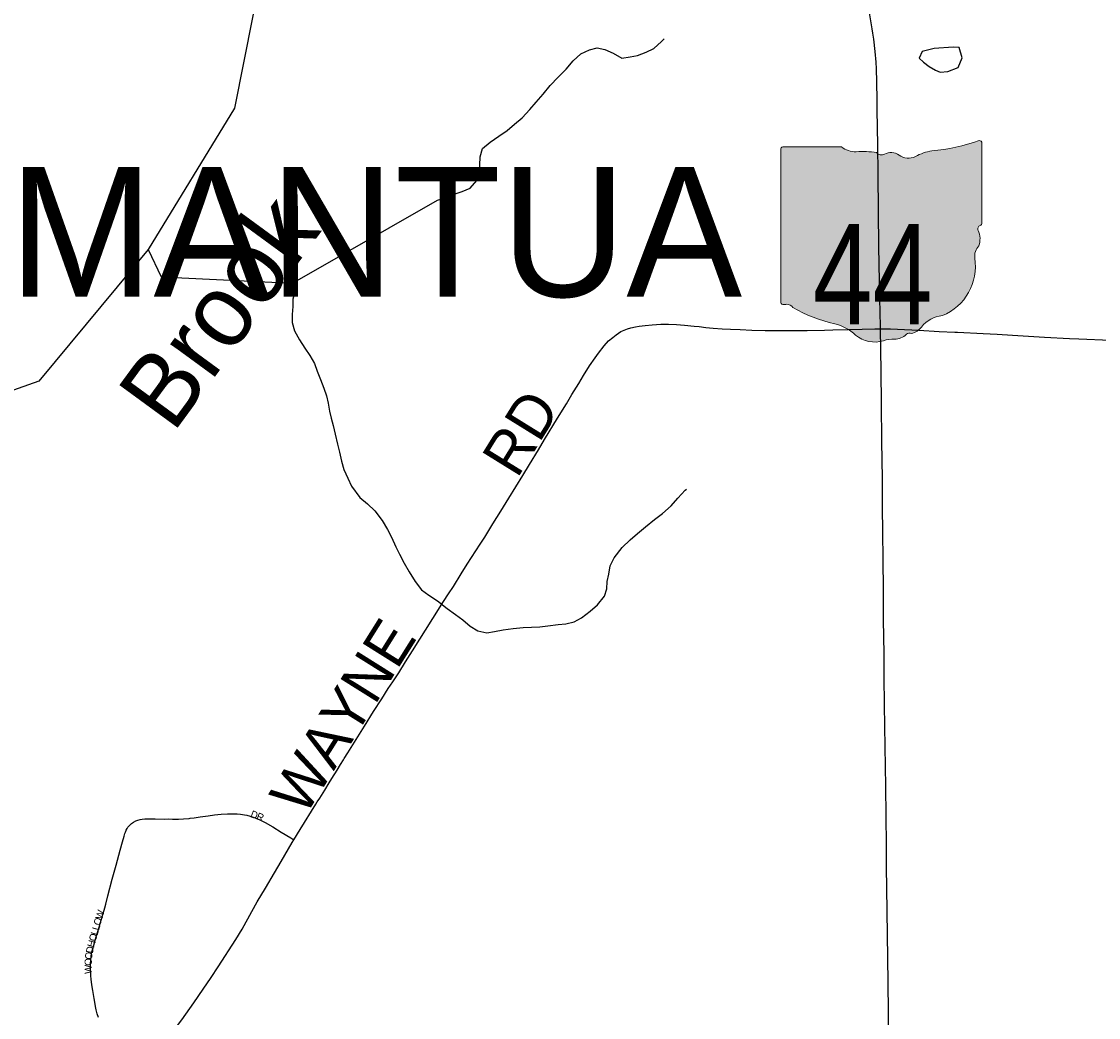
# Model space of a CAD drawing. Header units: feet. Extents: x 2113747 to 29971100, y 960708 to 6252803.
# Tile 209 of 258: x 2313850 to 2321311, y 1211320 to 1218224. Entities that reach past the tile are written whole.
import ezdxf

# ---------------------------------------------------------------- set-up
doc = ezdxf.new("R2010")
doc.units = ezdxf.units.FT
doc.header["$MEASUREMENT"] = 0
for name, color, linetype in [('0_Xref', 7, 'Continuous'), ('GM_X_Minor_Lake', 5, 'Continuous'), ('GM_X_Minor_River', 5, 'Continuous'), ('GM_X_Minor_River_Text', 5, 'Continuous'), ('GM_X_State_Location', 251, 'Continuous'), ('GM_X_State_Route', 1, 'Continuous'), ('GM_X_State_Shield', 7, 'Continuous'), ('GM_X_Township_Road', 4, 'Continuous'), ('GM_X_Township_Road_Text', 4, 'Continuous'), ('GM_X_Township_Subdivision', 4, 'Continuous'), ('GM_X_Township_Subdivision_Text', 4, 'Continuous'), ('GM_X_Township_Text', 7, 'Continuous')]:
    doc.layers.add(name, color=color, linetype=linetype)
doc.styles.add('Styledgn030', font='dgn030.shx')
doc.styles.add('Styledgn031', font='dgn031.shx')

# ---------------------------------------------------------------- blocks, each defined once
blk = doc.blocks.new('M1-H5_223')
at = {"layer": 'GM_X_State_Shield', "linetype": 'Continuous', "true_color": 0x1e0000}
h = blk.add_hatch(color=18, dxfattribs=at)
edge = h.paths.add_edge_path()
edge.add_line((711.5512748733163, 89.69038223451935), (711.5512748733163, 642.4292893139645))
edge.add_line((711.5512748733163, 642.4292893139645), (711.4519030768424, 642.5278091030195))
edge.add_arc((696.1098771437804, 644.7216615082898), 15.49808853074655, 351.8620861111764, 457.7380000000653)
edge.add_line((694.0231617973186, 660.0786262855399), (694.0231846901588, 660.0786317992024))
edge.add_arc((215.6435505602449, 2056.797888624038), 1476.371144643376, 275.84446944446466, 288.906452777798, ccw=False)
edge.add_line((365.980108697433, 588.1009573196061), (365.9801066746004, 588.1009594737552))
edge.add_arc((403.9586955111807, 293.5157865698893), 297.0232268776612, 97.34618055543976, 120.768852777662)
edge.add_line((252.0087886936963, 548.7294678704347), (252.0087824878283, 548.7294645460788))
edge.add_arc((204.6127072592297, 651.1715615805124), 112.8750246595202, 233.8562055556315, 294.82819166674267, ccw=False)
edge.add_line((138.0374625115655, 560.0205441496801), (138.037465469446, 560.0205424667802))
edge.add_arc((83.506273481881, 483.6645863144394), 93.82900905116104, 54.4666833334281, 119.1411305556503)
edge.add_line((37.81506425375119, 565.6169892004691), (37.81506453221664, 565.6169886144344))
edge.add_arc((17.25471621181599, 605.7913352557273), 45.12987980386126, 219.7920611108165, 297.1023694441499, ccw=False)
edge.add_line((-17.42182925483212, 576.9080659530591), (-17.42182979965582, 576.9080661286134))
edge.add_arc((-110.2402786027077, 23.03722839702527), 561.5943102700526, 80.48669166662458, 94.98826944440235)
edge.add_line((-159.0719053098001, 582.5045121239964), (-159.0719000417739, 582.5044846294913))
edge.add_arc((-162.1074610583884, 738.908484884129), 156.4334552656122, 231.6195055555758, 271.1118833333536, ccw=False)
edge.add_line((-259.2340128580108, 616.2795369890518), (-259.2015184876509, 616.2440637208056))
edge.add_line((-259.2015184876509, 616.2440637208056), (-666.9041242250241, 616.2440637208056))
edge.add_line((-666.9041242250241, 616.2440637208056), (-666.9412597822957, 616.2795633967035))
edge.add_arc((-664.6604070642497, 600.3135952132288), 16.1280634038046, 98.1301027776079, 188.1301027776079)
edge.add_line((-680.6263752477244, 598.0327424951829), (-680.6072733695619, 598.0636480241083))
edge.add_line((-680.6072733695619, 598.0636480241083), (-680.6072733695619, -458.5712582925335))
edge.add_line((-680.6072733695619, -458.5712582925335), (-680.6263743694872, -458.6079740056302))
edge.add_arc((-664.5151342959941, -460.8841950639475), 16.27123962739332, 171.9583861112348, 258.3066138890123)
edge.add_line((-667.8128957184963, -476.8177448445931), (-667.8128982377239, -476.8177416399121))
edge.add_arc((-662.0481153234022, -352.7818432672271), 124.169790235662, 267.3389944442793, 280.6038555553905)
edge.add_line((-639.1987016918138, -474.8311820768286), (-639.1987019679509, -474.831181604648))
edge.add_arc((-636.6434350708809, -519.531103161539), 44.77289778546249, 29.74838055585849, 93.27174722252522, ccw=False)
edge.add_line((-597.7710303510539, -497.315151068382), (-597.7710260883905, -497.315154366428))
edge.add_arc((-71.36636178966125, 429.8114385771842), 1066.145201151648, 240.4129222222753, 257.1985000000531)
edge.add_line((-307.596447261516, -609.8331817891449), (-307.5964406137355, -609.8331830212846))
edge.add_arc((-389.2220105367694, -933.2680402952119), 333.5758393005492, 47.18415555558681, 75.83597222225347, ccw=False)
edge.add_line((-162.5091320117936, -688.5761702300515), (-162.5091265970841, -688.5761749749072))
edge.add_arc((-28.44017917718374, -524.7737584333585), 211.673603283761, 230.7003722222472, 286.291836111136)
edge.add_line((30.94060543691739, -727.9476660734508), (30.94060344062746, -727.9476635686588))
edge.add_arc((93.86574833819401, -890.0948709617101), 173.9289818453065, 85.69512222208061, 111.20994722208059, ccw=False)
edge.add_line((106.9214873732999, -716.6565868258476), (106.9214872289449, -716.6565896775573))
edge.add_arc((109.328603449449, -603.9020136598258), 112.7802669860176, 268.7770194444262, 315.5492722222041)
edge.add_line((189.8371287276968, -682.8815425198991), (189.8371289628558, -682.8815423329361))
edge.add_arc((211.3496800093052, -706.2366200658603), 31.75294487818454, 65.75173055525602, 132.6484222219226, ccw=False)
edge.add_line((224.3903386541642, -677.2850962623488), (224.3903387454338, -677.285096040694))
edge.add_arc((197.8102065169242, -560.9801045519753), 119.3036230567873, 282.8731916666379, 323.2771111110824)
edge.add_line((293.4364551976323, -632.3171569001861), (293.4364594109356, -632.3171512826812))
edge.add_arc((454.0505528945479, -755.2192038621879), 202.2419381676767, 94.40312222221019, 142.576749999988, ccw=False)
edge.add_line((438.5237596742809, -553.5741685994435), (438.5237560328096, -553.574169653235))
edge.add_arc((298.3474105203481, -211.9398530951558), 369.2741719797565, 292.3088861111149, 368.9858388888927)
edge.add_line((663.0894711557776, -154.2627927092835), (663.0894695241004, -154.2627859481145))
edge.add_arc((767.0788936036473, -141.6241802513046), 104.7546403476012, 136.8064972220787, 186.9295944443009, ccw=False)
edge.add_line((690.707915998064, -69.92335421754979), (690.7079167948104, -69.92335321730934))
edge.add_arc((555.383925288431, -20.75759949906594), 143.9786581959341, 340.0329638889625, 383.6495666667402)
edge.add_line((687.2706862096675, 36.99823405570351), (687.2706862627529, 36.99823372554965))
edge.add_arc((707.970923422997, 49.11239851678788), 23.98442842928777, 107.94398333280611, 210.3369666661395, ccw=False)
edge.add_line((700.5816322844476, 71.93018069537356), (700.5816327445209, 71.93017908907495))
edge.add_arc((695.0167986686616, 87.5547599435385), 16.58598520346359, 289.6038111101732, 367.7341305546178)
edge.add_line((711.4519046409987, 89.78684346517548), (711.4156001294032, 89.82605697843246))
edge.add_line((711.4156001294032, 89.82605697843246), (711.5512748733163, 89.69038223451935))
at = {"layer": 'GM_X_State_Shield', "color": 7, "linetype": 'Continuous', "lineweight": 13, "flags": 128}
blk.add_lwpolyline([(711.5512748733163, 89.69038223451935), (711.5512748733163, 642.4292893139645), (711.4519030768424, 642.5278091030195, 0.4979057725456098), (694.0231617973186, 660.0786262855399), (694.0231846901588, 660.0786317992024, -0.05705544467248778), (365.980108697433, 588.1009573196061), (365.9801066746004, 588.1009594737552, 0.1025580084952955), (252.0087886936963, 548.7294678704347), (252.0087824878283, 548.7294645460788, -0.272499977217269), (138.0374625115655, 560.0205441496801), (138.037465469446, 560.0205424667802, 0.2899328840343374), (37.81506425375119, 565.6169892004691), (37.81506453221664, 565.6169886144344, -0.3507354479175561), (-17.42182925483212, 576.9080659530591), (-17.42182979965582, 576.9080661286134, 0.06335965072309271), (-159.0719053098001, 582.5045121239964), (-159.0719000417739, 582.5044846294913, -0.1740440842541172), (-259.2340128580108, 616.2795369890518), (-259.2015184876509, 616.2440637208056), (-666.9041242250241, 616.2440637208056), (-666.9412597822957, 616.2795633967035, 0.414213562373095), (-680.6263752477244, 598.0327424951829), (-680.6072733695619, 598.0636480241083), (-680.6072733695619, -458.5712582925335), (-680.6263743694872, -458.6079740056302, 0.3956667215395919), (-667.8128957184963, -476.8177448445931), (-667.8128982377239, -476.8177416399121, 0.05794359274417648), (-639.1987016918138, -474.8311820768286), (-639.1987019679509, -474.831181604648, -0.2844960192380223), (-597.7710303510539, -497.315151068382), (-597.7710260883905, -497.315154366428, 0.0733721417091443), (-307.596447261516, -609.8331817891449), (-307.5964406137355, -609.8331830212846, -0.1256725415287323), (-162.5091320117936, -688.5761702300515), (-162.5091265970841, -688.5761749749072, 0.2474354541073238), (30.94060543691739, -727.9476660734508), (30.94060344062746, -727.9476635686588, -0.1117916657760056), (106.9214873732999, -716.6565868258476), (106.9214872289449, -716.6565896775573, 0.2069637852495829), (189.8371287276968, -682.8815425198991), (189.8371289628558, -682.8815423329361, -0.3004743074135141), (224.3903386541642, -677.2850962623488), (224.3903387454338, -677.285096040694, 0.1781447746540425), (293.4364551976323, -632.3171569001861), (293.4364594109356, -632.3171512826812, -0.213348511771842), (438.5237596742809, -553.5741685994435), (438.5237560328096, -553.574169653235, 0.3476349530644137), (663.0894711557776, -154.2627927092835), (663.0894695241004, -154.2627859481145, -0.2222582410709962), (690.707915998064, -69.92335421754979), (690.7079167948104, -69.92335321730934, 0.1926447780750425), (687.2706862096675, 36.99823405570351), (687.2706862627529, 36.99823372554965, -0.4790820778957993), (700.5816322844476, 71.93018069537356), (700.5816327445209, 71.93017908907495, 0.354758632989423), (711.4519046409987, 89.78684346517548), (711.4156001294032, 89.82605697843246), (711.5512748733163, 89.69038223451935)], format="xyb", dxfattribs=at)
at = {"layer": 'GM_X_State_Shield', "color": 9, "linetype": 'Continuous', "lineweight": 13, "insert": (-45.27385014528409, -613.7718326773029), "char_height": 696.0951421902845, "attachment_point": 8, "line_spacing_factor": 0.8, "style": 'Styledgn030'}
blk.add_mtext('{\\Fdgn000|c0;\\W0.8;\\C9;44}', dxfattribs=at)
blk = doc.blocks.new('POR')
at = {"layer": 'GM_X_Minor_Lake'}
blk.add_line((2320137.529999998, 1217913.61), (2320181.739999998, 1217887.74), dxfattribs=at)
at = {"layer": 'GM_X_Minor_Lake', "flags": 128}
blk.add_lwpolyline([(2320181.739999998, 1217887.74), (2320213.869999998, 1217873.86), (2320267.959999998, 1217878.16), (2320337.969999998, 1217906.61), (2320367.719999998, 1217972.99), (2320345.359999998, 1218043.12), (2320303.259999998, 1218046.92), (2320173.049999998, 1218036.22), (2320088.969999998, 1218015.72), (2320069.139999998, 1217969.46), (2320099.329999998, 1217941.51), (2320137.529999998, 1217913.61)], dxfattribs=at)
at = {"layer": 'GM_X_Minor_River', "flags": 128}
for points in [[(2315515.139999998, 1218580.46), (2315325.139999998, 1217624.17), (2314726.429999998, 1216643.73), (2313969.119999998, 1215730.76), (2311987.779999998, 1215028.29)], [(2314726.429999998, 1216643.73), (2314817.489999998, 1216453.54), (2315727.529999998, 1216410.01), (2316730.909999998, 1216985.09), (2316786.949999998, 1217001.43), (2316846.949999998, 1217027.82), (2316902.979999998, 1217046.17), (2316958.979999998, 1217068.53), (2317004.819999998, 1217122.95), (2317020.629999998, 1217173.2), (2317024.389999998, 1217227.41), (2317028.129999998, 1217285.64), (2317043.889999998, 1217343.91), (2317095.789999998, 1217388.33), (2317155.729999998, 1217428.78), (2317213.659999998, 1217469.21), (2317265.569999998, 1217511.62), (2317317.469999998, 1217556.04), (2317371.309999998, 1217614.52), (2317415.169999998, 1217664.92), (2317463.009999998, 1217721.35), (2317512.839999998, 1217779.8), (2317566.679999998, 1217838.28), (2317622.529999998, 1217894.76), (2317670.379999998, 1217951.2), (2317724.259999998, 1217999.64), (2317784.249999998, 1218028.05), (2317838.299999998, 1218042.37), (2317890.449999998, 1218030.59), (2317948.689999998, 1218004.8), (2318008.969999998, 1217970.99), (2318067.039999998, 1217979.31), (2318117.099999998, 1217989.6), (2318177.109999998, 1218011.99), (2318231.109999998, 1218038.34), (2318282.989999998, 1218086.78), (2318302.939999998, 1218104.95)], [(2315727.529999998, 1216410.01), (2315745.809999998, 1216355.92), (2315730.039999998, 1216299.64), (2315728.269999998, 1216249.46), (2315724.519999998, 1216193.25), (2315724.779999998, 1216137.06), (2315741.079999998, 1216078.94), (2315775.439999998, 1216016.9), (2315811.769999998, 1215960.89), (2315848.069999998, 1215908.91), (2315878.389999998, 1215852.87), (2315898.679999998, 1215800.79), (2315920.989999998, 1215742.7), (2315943.319999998, 1215682.61), (2315961.599999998, 1215628.52), (2315973.849999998, 1215578.42), (2315984.129999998, 1215524.28), (2315994.379999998, 1215474.16), (2316008.639999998, 1215424.06), (2316022.949999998, 1215363.93), (2316039.299999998, 1215293.77), (2316051.579999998, 1215239.65), (2316065.889999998, 1215177.51), (2316082.189999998, 1215119.4), (2316110.529999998, 1215059.34), (2316134.839999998, 1215003.27), (2316193.319999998, 1214925.31), (2316245.629999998, 1214881.42), (2316297.969999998, 1214831.51), (2316348.379999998, 1214765.55), (2316384.739999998, 1214703.52), (2316413.039999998, 1214649.49), (2316443.409999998, 1214583.42), (2316467.699999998, 1214531.36), (2316500.049999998, 1214469.32), (2316534.409999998, 1214409.29), (2316576.809999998, 1214341.28), (2316621.159999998, 1214285.32), (2316671.429999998, 1214247.44), (2316731.729999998, 1214207.62), (2316798.119999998, 1214155.78), (2316856.419999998, 1214113.94), (2316906.699999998, 1214076.07), (2316957.009999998, 1214032.17), (2317011.269999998, 1214000.35), (2317073.459999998, 1213986.62), (2317127.519999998, 1213996.93), (2317187.589999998, 1214007.27), (2317255.689999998, 1214015.65), (2317325.789999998, 1214024.02), (2317383.899999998, 1214026.33), (2317439.999999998, 1214028.63), (2317496.089999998, 1214034.94), (2317568.179999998, 1214045.33), (2317620.269999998, 1214049.61), (2317678.319999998, 1214063.96), (2317730.299999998, 1214090.31), (2317788.209999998, 1214136.76), (2317840.099999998, 1214181.18), (2317887.919999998, 1214241.62), (2317903.709999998, 1214291.87), (2317907.489999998, 1214342.05), (2317919.279999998, 1214392.28), (2317927.029999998, 1214450.52), (2317954.819999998, 1214506.85), (2318010.599999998, 1214577.37), (2318066.459999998, 1214631.84), (2318118.359999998, 1214676.26), (2318172.259999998, 1214720.68), (2318236.159999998, 1214771.18), (2318290.069999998, 1214813.59), (2318349.939999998, 1214868.08), (2318397.789999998, 1214920.51), (2318447.649999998, 1214974.94), (2318455.629999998, 1214983.01)]]:
    blk.add_lwpolyline(points, dxfattribs=at)
at = {"layer": 'GM_X_State_Route', "flags": 128}
blk.add_lwpolyline([(2319860.156858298, 1210928.450841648), (2319853.070258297, 1211565.162166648), (2319848.444283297, 1211896.493524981), (2319844.343241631, 1212217.063749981), (2319842.735633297, 1212361.453224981), (2319841.587341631, 1212515.521158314), (2319837.683149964, 1212922.246066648), (2319831.15429163, 1213338.386966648), (2319828.89051663, 1213489.174066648), (2319826.62674163, 1213679.429591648), (2319825.642491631, 1213840.124808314), (2319822.394466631, 1214076.213574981), (2319820.754049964, 1214286.154099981), (2319818.851166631, 1214492.518516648), (2319816.915474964, 1214686.218916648), (2319814.946974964, 1214856.428549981), (2319813.569024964, 1215056.493766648), (2319810.419424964, 1215312.595616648), (2319807.33544163, 1215575.193516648), (2319805.07166663, 1215801.406974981), (2319800.15041663, 1216094.352583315), (2319799.887949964, 1216110.133391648), (2319795.91814163, 1216303.276049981), (2319793.391899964, 1216421.156391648), (2319789.094008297, 1216663.872441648), (2319787.453591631, 1216906.785341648), (2319784.00871663, 1217169.383241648), (2319782.040216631, 1217366.233241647), (2319778.30006663, 1217612.984716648), (2319777.643899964, 1217678.863849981), (2319775.216083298, 1217806.881966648), (2319773.116349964, 1217895.595699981), (2319770.852574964, 1217941.592983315), (2319764.32371663, 1218016.986533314), (2319753.628199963, 1218101.730458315), (2319747.39461663, 1218143.921974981), (2319742.834258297, 1218173.088583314), (2319738.24109163, 1218202.255191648), (2319725.019333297, 1218283.554241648)], dxfattribs=at)
at = {"layer": 'GM_X_Township_Road', "flags": 128}
for points in [[(2319800.15041663, 1216094.352583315), (2319869.211958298, 1216093.926074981), (2319918.883774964, 1216092.088808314), (2320066.291616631, 1216084.608508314), (2320207.03936663, 1216075.750258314), (2320315.11001663, 1216070.730583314), (2320334.795016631, 1216069.975991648), (2320511.599124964, 1216061.511441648), (2320609.597616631, 1216055.835599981), (2320714.289008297, 1216049.503591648), (2320826.099808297, 1216042.646649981), (2320936.76231663, 1216036.741149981), (2321110.515249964, 1216028.046941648), (2321176.000683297, 1216024.634874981), (2321395.32439163, 1216014.628333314)], [(2315737.199224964, 1212552.004024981), (2315780.768691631, 1212622.410708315), (2315887.527008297, 1212797.738441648), (2315898.189716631, 1212813.945758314), (2315915.610941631, 1212841.504758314), (2315950.354966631, 1212896.557141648), (2315981.522883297, 1212946.327383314), (2316000.420483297, 1212976.871941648), (2316036.050333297, 1213034.745841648), (2316059.705141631, 1213073.558099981), (2316079.882266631, 1213106.530474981), (2316084.672283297, 1213114.634133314), (2316109.639424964, 1213155.808591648), (2316225.715308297, 1213340.224233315), (2316289.297858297, 1213441.306708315), (2316345.137641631, 1213530.184483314), (2316390.839649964, 1213601.608224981), (2316421.154549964, 1213646.719683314), (2316463.510108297, 1213709.842916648), (2316510.426024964, 1213786.614416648), (2316557.965299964, 1213860.826866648), (2316698.713049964, 1214085.334291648), (2316773.614474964, 1214203.116208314), (2316808.128841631, 1214255.806391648), (2316842.019849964, 1214308.529383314), (2316895.62866663, 1214394.782491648), (2316936.507849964, 1214461.744299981), (2317027.354124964, 1214600.392316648), (2317059.145399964, 1214648.981458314), (2317114.689908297, 1214741.697808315), (2317169.709483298, 1214829.788183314), (2317226.894408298, 1214920.732883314), (2317323.875841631, 1215077.294249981), (2317369.479424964, 1215153.311158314), (2317431.585599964, 1215255.377883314), (2317474.006774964, 1215326.145458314), (2317562.556466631, 1215474.045424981), (2317624.432983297, 1215574.274883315), (2317663.278049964, 1215639.300999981), (2317709.767458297, 1215714.694549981), (2317743.986549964, 1215770.567141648), (2317785.521899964, 1215836.774358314), (2317823.349908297, 1215893.401541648), (2317846.479783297, 1215924.897541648), (2317887.326158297, 1215975.980116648), (2317917.411399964, 1216010.199208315), (2317946.249924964, 1216034.969499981), (2317970.33124163, 1216053.210933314), (2317984.668483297, 1216063.611174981), (2318002.253749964, 1216074.667583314), (2318025.678899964, 1216085.723991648), (2318047.824524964, 1216094.188541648), (2318071.90584163, 1216100.651783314), (2318102.516016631, 1216107.180641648), (2318129.845358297, 1216112.364358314), (2318170.855774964, 1216118.204241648), (2318219.707383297, 1216122.731791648), (2318278.270258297, 1216125.947008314), (2318332.305583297, 1216125.258033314), (2318387.653241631, 1216123.289533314), (2318442.311924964, 1216119.352533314), (2318508.715991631, 1216113.479841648), (2318544.509883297, 1216109.542841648), (2318590.736824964, 1216103.670149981), (2318642.147483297, 1216099.076983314), (2318703.335024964, 1216094.483816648), (2318760.519949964, 1216091.924766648), (2318829.614299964, 1216088.578316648), (2318909.043274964, 1216085.264674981), (2319000.840991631, 1216082.640008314), (2319101.72661663, 1216082.574391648), (2319291.818099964, 1216081.852608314), (2319412.880849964, 1216084.378849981), (2319471.410916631, 1216087.167558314), (2319573.67449163, 1216090.153116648), (2319674.592924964, 1216092.055999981), (2319760.517949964, 1216094.615049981), (2319800.15041663, 1216094.352583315)], [(2314743.598849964, 1211009.028108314), (2314757.115883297, 1211032.026749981), (2314793.631558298, 1211085.930841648), (2314863.808583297, 1211176.219374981), (2314907.410858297, 1211233.305874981), (2314924.503999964, 1211257.190341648), (2314936.118149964, 1211272.610258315), (2314959.215216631, 1211303.745366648), (2315043.302974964, 1211421.133583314), (2315109.083683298, 1211517.426041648), (2315163.447091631, 1211596.625358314), (2315212.003424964, 1211670.345683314), (2315333.820766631, 1211859.715383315), (2315377.488658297, 1211933.271666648), (2315445.861224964, 1212054.137566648), (2315482.573749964, 1212122.182049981), (2315539.693058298, 1212217.654299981), (2315601.766424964, 1212323.461174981), (2315647.862133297, 1212402.463641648), (2315725.421033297, 1212532.319024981), (2315737.199224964, 1212552.004024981)]]:
    blk.add_lwpolyline(points, dxfattribs=at)
at = {"layer": 'GM_X_Township_Subdivision', "flags": 128}
blk.add_lwpolyline([(2314381.952591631, 1211319.887066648), (2314373.422424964, 1211344.624549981), (2314366.926374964, 1211372.642866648), (2314361.709849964, 1211396.068016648), (2314357.182299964, 1211426.678191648), (2314353.278108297, 1211450.759508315), (2314348.750558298, 1211479.401183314), (2314343.534033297, 1211508.042858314), (2314339.662649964, 1211531.468008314), (2314335.102291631, 1211565.982374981), (2314332.510433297, 1211586.815666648), (2314330.57474163, 1211608.305124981), (2314329.295216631, 1211633.042608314), (2314328.015691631, 1211653.875899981), (2314328.015691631, 1211674.709191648), (2314328.015691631, 1211697.478174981), (2314329.065558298, 1211715.621183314), (2314332.608858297, 1211747.609308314), (2314337.169216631, 1211774.282483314), (2314343.041908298, 1211797.051466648), (2314355.410649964, 1211838.061883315), (2314367.812199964, 1211879.728466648), (2314382.805608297, 1211929.203433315), (2314394.550991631, 1211972.149541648), (2314414.104758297, 1212040.489299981), (2314425.850141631, 1212080.187383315), (2314433.035166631, 1212106.237199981), (2314448.028574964, 1212163.520549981), (2314478.671558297, 1212279.366774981), (2314504.754183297, 1212376.348208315), (2314532.805308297, 1212479.825691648), (2314549.767216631, 1212538.421374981), (2314560.20026663, 1212576.807124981), (2314566.072958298, 1212594.392391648), (2314569.320983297, 1212605.448799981), (2314574.537508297, 1212619.097066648), (2314580.410199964, 1212630.186283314), (2314586.906249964, 1212639.274191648), (2314592.122774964, 1212646.459216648), (2314598.914099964, 1212653.775474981), (2314610.921949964, 1212664.864691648), (2314624.767066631, 1212674.608766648), (2314640.974383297, 1212682.220299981), (2314654.622649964, 1212688.060183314), (2314672.207916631, 1212692.620541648), (2314686.545158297, 1212695.212399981), (2314702.81809163, 1212697.148091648), (2314724.307549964, 1212697.804258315), (2314745.764199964, 1212697.804258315), (2314774.405874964, 1212697.115283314), (2314838.218083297, 1212695.802949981), (2314867.023799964, 1212696.065416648), (2314895.731091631, 1212695.835758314), (2314936.511849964, 1212695.737333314), (2314971.649574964, 1212697.016858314), (2315010.855533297, 1212699.969608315), (2315019.024808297, 1212700.986666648), (2315046.51819163, 1212704.694008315), (2315087.528608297, 1212709.976149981), (2315143.532433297, 1212718.440699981), (2315186.478541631, 1212724.280583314), (2315232.049316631, 1212728.808133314), (2315275.684399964, 1212732.023349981), (2315306.261766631, 1212732.679516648), (2315344.680324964, 1212730.711016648), (2315367.449308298, 1212728.742516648), (2315394.155291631, 1212724.805516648), (2315410.428224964, 1212721.557491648), (2315433.197208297, 1212715.684799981), (2315453.374333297, 1212709.155941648), (2315478.767983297, 1212700.035224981), (2315504.128824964, 1212688.978816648), (2315536.674691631, 1212672.016908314), (2315590.710016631, 1212641.406733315), (2315648.616724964, 1212605.580033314), (2315714.33181663, 1212565.816333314), (2315737.199224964, 1212552.004024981)], dxfattribs=at)
at = {"color": 7, "linetype": 'Continuous', "lineweight": 0}
blk.add_blockref('M1-H5_223', (2319790.959960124, 1216738.868239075), dxfattribs=at)
at = {"layer": 'GM_X_Minor_River_Text', "insert": (2314904.677450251, 1215359.917454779), "char_height": 500.2807799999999, "attachment_point": 7, "rotation": 53.79660833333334, "line_spacing_factor": 0.8, "style": 'Styledgn031'}
blk.add_mtext('{\\Fdgn000|c0;\\C256;Brook}', dxfattribs=at)
at = {"layer": 'GM_X_State_Location', "char_height": 1, "attachment_point": 5, "line_spacing_factor": 0.8, "style": 'Styledgn030'}
for s, insert in [('{\\Fdgn000|c0;\\C256;s}', (2319791.022765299, 1216738.868239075)), ('{\\Fdgn000|c0;\\C256;r}', (2319791.050841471, 1216738.868239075))]:
    blk.add_mtext(s, dxfattribs=dict(at, insert=insert))
at = {"layer": 'GM_X_State_Location', "insert": (2319538.928954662, 1216665.276997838), "char_height": 1, "attachment_point": 7, "rotation": 1e-05, "line_spacing_factor": 0.8, "style": 'Styledgn030'}
blk.add_mtext('{\\Fdgn000|c0;\\C256;44}', dxfattribs=at)
at = {"layer": 'GM_X_Township_Road_Text', "char_height": 300.0000000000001, "attachment_point": 7, "line_spacing_factor": 0.8, "style": 'Styledgn030'}
for s, insert, rotation in [('{\\Fdgn000|c0;\\C256;RD}', (2317282.86785306, 1215049.949449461), 58.19884900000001), ('{\\Fdgn000|c0;\\C256;WAYNE}', (2315810.851995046, 1212705.320446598), 57.880913)]:
    blk.add_mtext(s, dxfattribs=dict(at, insert=insert, rotation=rotation))
at = {"layer": 'GM_X_Township_Subdivision_Text', "char_height": 50.00000000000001, "attachment_point": 7, "line_spacing_factor": 0.8, "style": 'Styledgn030'}
for s, insert, rotation in [('{\\Fdgn000|c0;\\C256;D}', (2315431.273426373, 1212710.658217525), 339.497686), ('{\\Fdgn000|c0;\\C256;R}', (2315473.012254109, 1212695.047353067), 339.971251), ('{\\Fdgn000|c0;\\C256;O}', (2314395.329341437, 1211953.531661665), 73.774483), ('{\\Fdgn000|c0;\\C256;W}', (2314407.425730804, 1211995.151685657), 72.51155900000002), ('{\\Fdgn000|c0;\\C256;L}', (2314385.45804429, 1211919.703982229), 73.761147), ('{\\Fdgn000|c0;\\C256;H}', (2314351.48029002, 1211801.578752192), 74.309761), ('{\\Fdgn000|c0;\\C256;O}', (2314363.302652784, 1211843.670704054), 73.76339), ('{\\Fdgn000|c0;\\C256;L}', (2314375.602837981, 1211885.907509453), 73.743065), ('{\\Fdgn000|c0;\\C256;D}', (2314343.058945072, 1211760.509542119), 78.312836), ('{\\Fdgn000|c0;\\C256;O}', (2314336.683052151, 1211678.171112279), 88.535675), ('{\\Fdgn000|c0;\\C256;O}', (2314337.552691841, 1211718.966404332), 82.349014), ('{\\Fdgn000|c0;\\C256;W}', (2314336.440711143, 1211621.597713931), 89.74781)]:
    blk.add_mtext(s, dxfattribs=dict(at, insert=insert, rotation=rotation))
at = {"layer": 'GM_X_Township_Text', "insert": (2313760.885823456, 1216303.739351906), "char_height": 900.0000000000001, "attachment_point": 7, "rotation": 1e-05, "line_spacing_factor": 0.8, "style": 'Styledgn031'}
blk.add_mtext('{\\Fdgn000|c0;\\C256;MANTUA}', dxfattribs=at)

msp = doc.modelspace()

# ---------------------------------------------------------------- block references
at = {"layer": '0_Xref'}
msp.add_blockref('POR', (0, 0), dxfattribs=at)

doc.saveas('drawing.dxf')
